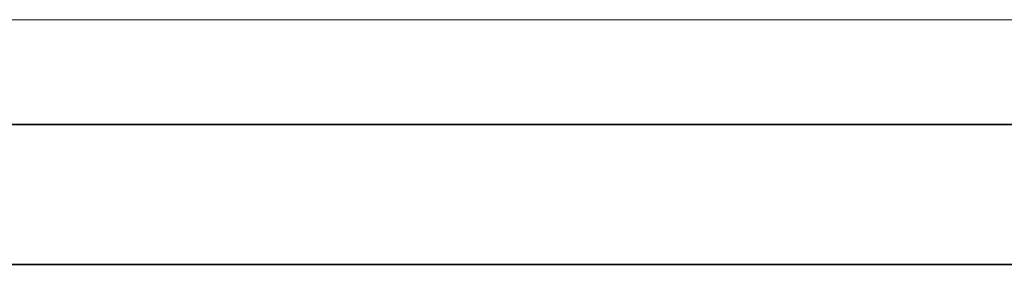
# Model space of a CAD drawing. Header units: inches. Extents: x 15 to 546804, y -66 to 267312.
# Tile 346 of 478: x 434291 to 434572, y 129386 to 129456. Entities that reach past the tile are written whole.
import ezdxf

# ---------------------------------------------------------------- set-up
doc = ezdxf.new("R2010")
doc.units = ezdxf.units.IN
doc.header["$MEASUREMENT"] = 0

msp = doc.modelspace()

# ---------------------------------------------------------------- linework, layer by layer
at = {"color": 7, "lineweight": 20}
msp.add_line((434044.08, 129455.71, 300), (435144.08, 129455.71, 300), dxfattribs=at)
at = {"color": 7}
for p, q in [((434044.08, 129425.71, 2934.17), (435144.08, 129425.71, 2934.17)), ((435144.08, 129425.71, 310), (434044.08, 129425.71, 310)), ((434044.08, 129385.71, 2934.17), (435144.08, 129385.71, 2934.17)), ((435144.08, 129385.71, 310), (434044.08, 129385.71, 310))]:
    msp.add_line(p, q, dxfattribs=at)
at = {"color": 7, "invisible_edges": 2}
for points in [[(434044.08, 129425.71, 310), (435144.08, 129425.71, 310), (434044.08, 129385.71, 310)], [(435144.08, 129385.71, 310), (434044.08, 129385.71, 310), (435144.08, 129425.71, 310)], [(434044.08, 129425.71, 2934.17), (434044.08, 129385.71, 2934.17), (435144.08, 129425.71, 2934.17)], [(435144.08, 129385.71, 2934.17), (435144.08, 129425.71, 2934.17), (434044.08, 129385.71, 2934.17)], [(435144.08, 129425.71, 310), (434044.08, 129425.71, 310), (435144.08, 129425.71, 2934.17)], [(434044.08, 129425.71, 2934.17), (435144.08, 129425.71, 2934.17), (434044.08, 129425.71, 310)], [(435144.08, 129385.71, 310), (435144.08, 129385.71, 2934.17), (434044.08, 129385.71, 310)], [(434044.08, 129385.71, 2934.17), (434044.08, 129385.71, 310), (435144.08, 129385.71, 2934.17)]]:
    msp.add_3dface(points, dxfattribs=at)

doc.saveas('drawing.dxf')
